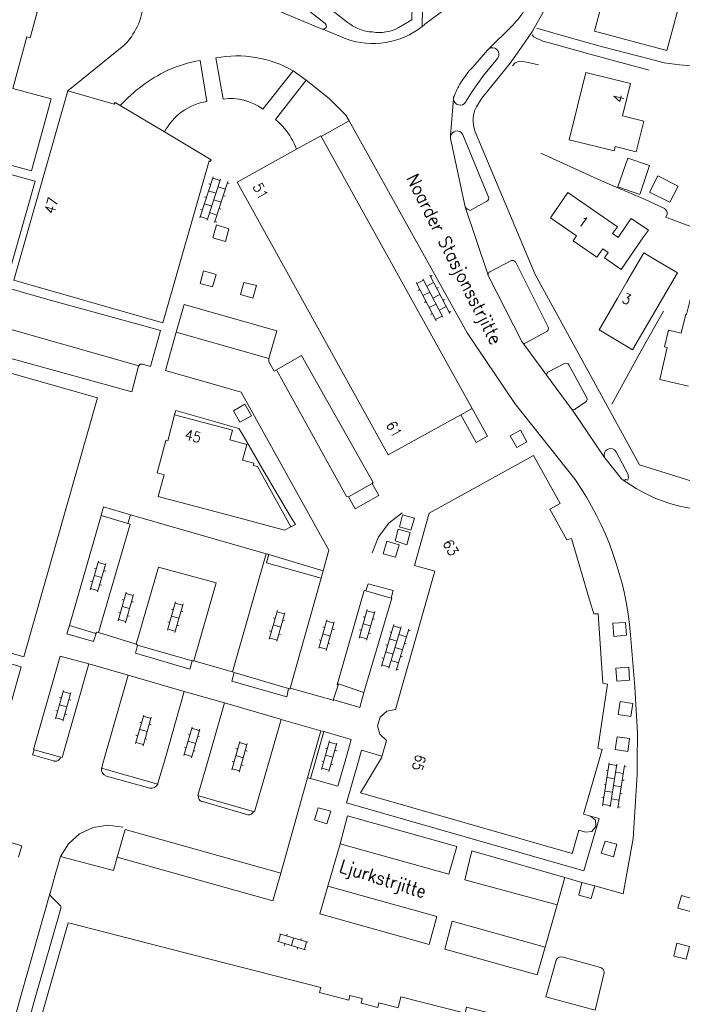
# Model space of a CAD drawing. Header units: metres. Extents: x 189705 to 199106, y 581686 to 588448.
# Tile 464 of 555: x 198376 to 198479, y 585462 to 585615. Entities that reach past the tile are written whole.
import ezdxf

# ---------------------------------------------------------------- set-up
doc = ezdxf.new("R2010")
doc.units = ezdxf.units.M
doc.layers.add('B-WA-OG-GBKN-G', color=7, linetype='Continuous', lineweight=18)
doc.styles.add('Style-STANDARD', font='STANDARD.shx')

msp = doc.modelspace()

# ---------------------------------------------------------------- linework, layer by layer
at = {"layer": 'B-WA-OG-GBKN-G'}
for p, q in [((198404.406, 585584.253), (198406.483, 585590.623)), ((198405.547, 585583.881), (198407.623, 585590.251)), ((198405.81, 585589.528), (198406.095, 585589.435)), ((198406.421, 585590.433), (198407.561, 585590.061)), ((198406.686, 585583.51), (198408.762, 585589.88)), ((198408.701, 585589.69), (198408.986, 585589.597)), ((198405.77, 585588.436), (198406.911, 585588.064)), ((198407.236, 585589.063), (198408.375, 585588.691)), ((198408.05, 585587.693), (198408.335, 585587.6)), ((198405.119, 585586.44), (198406.26, 585586.068)), ((198405.159, 585587.531), (198405.444, 585587.438)), ((198406.585, 585587.066), (198407.724, 585586.695)), ((198404.508, 585585.534), (198404.793, 585585.441)), ((198405.934, 585585.069), (198407.073, 585584.698)), ((198407.399, 585585.696), (198407.684, 585585.603)), ((198404.468, 585584.443), (198405.609, 585584.071)), ((198406.748, 585583.7), (198407.033, 585583.607)), ((198441.068, 585568.296), (198437.973, 585574.238)), ((198438.065, 585574.061), (198439.129, 585574.615)), ((198442.132, 585568.85), (198439.037, 585574.792)), ((198439.614, 585573.684), (198440.677, 585574.237)), ((198443.195, 585569.403), (198440.099, 585575.346)), ((198440.192, 585575.168), (198440.458, 585575.307)), ((198438.284, 585572.991), (198438.55, 585573.129)), ((198439.035, 585572.198), (198440.099, 585572.752)), ((198441.162, 585573.306), (198441.428, 585573.444)), ((198439.254, 585571.128), (198439.52, 585571.267)), ((198440.005, 585570.336), (198441.07, 585570.89)), ((198440.584, 585571.821), (198441.647, 585572.375)), ((198442.132, 585571.443), (198442.398, 585571.582)), ((198440.224, 585569.266), (198440.49, 585569.404)), ((198441.555, 585569.959), (198442.617, 585570.512)), ((198443.102, 585569.581), (198443.368, 585569.719)), ((198440.975, 585568.473), (198442.04, 585569.027)), ((198388.681, 585530.998), (198387.403, 585526.579)), ((198388.333, 585529.795), (198388.045, 585529.878)), ((198389.834, 585530.664), (198388.556, 585526.245)), ((198389.778, 585530.472), (198388.626, 585530.805)), ((198389.195, 585528.455), (198388.042, 585528.788)), ((198389.802, 585529.474), (198389.514, 585529.557)), ((198388.611, 585526.437), (198387.459, 585526.771)), ((198387.75, 585527.779), (198387.462, 585527.863)), ((198389.163, 585527.267), (198388.875, 585527.35)), ((198392.991, 585526.183), (198391.717, 585521.763)), ((198394.144, 585525.85), (198392.87, 585521.43)), ((198394.088, 585525.658), (198392.935, 585525.991)), ((198393.507, 585523.64), (198392.354, 585523.973)), ((198392.644, 585524.98), (198392.356, 585525.063)), ((198394.113, 585524.66), (198393.825, 585524.743)), ((198400.647, 585524.707), (198399.377, 585520.286)), ((198400.302, 585523.504), (198400.013, 585523.586)), ((198401.801, 585524.376), (198400.531, 585519.954)), ((198401.745, 585524.183), (198400.592, 585524.515)), ((198392.063, 585522.964), (198391.775, 585523.047)), ((198393.477, 585522.452), (198393.188, 585522.535)), ((198401.166, 585522.165), (198400.012, 585522.496)), ((198401.771, 585523.186), (198401.483, 585523.268)), ((198416.44, 585523.334), (198415.189, 585518.907)), ((198416.1, 585522.129), (198415.811, 585522.21)), ((198417.595, 585523.007), (198416.344, 585518.581)), ((198417.541, 585522.815), (198416.386, 585523.141)), ((198430.398, 585523.508), (198429.132, 585519.086)), ((198430.053, 585522.304), (198429.765, 585522.387)), ((198431.551, 585523.178), (198430.286, 585518.756)), ((198431.496, 585522.986), (198430.343, 585523.316)), ((198431.523, 585521.988), (198431.234, 585522.07)), ((198392.925, 585521.622), (198391.772, 585521.955)), ((198399.722, 585521.487), (198399.434, 585521.57)), ((198401.137, 585520.977), (198400.848, 585521.06)), ((198416.969, 585520.794), (198415.815, 585521.12)), ((198417.57, 585521.817), (198417.282, 585521.899)), ((198424.105, 585521.925), (198422.854, 585517.498)), ((198423.765, 585520.72), (198423.476, 585520.801)), ((198425.26, 585521.598), (198424.009, 585517.172)), ((198425.206, 585521.406), (198424.051, 585521.732)), ((198425.235, 585520.408), (198424.947, 585520.49)), ((198430.919, 585520.967), (198429.765, 585521.297)), ((198432.605, 585514.74), (198434.522, 585521.16)), ((198433.755, 585514.397), (198435.672, 585520.817)), ((198434.465, 585520.969), (198435.614, 585520.625)), ((198400.586, 585520.147), (198399.433, 585520.478)), ((198415.529, 585520.11), (198415.24, 585520.192)), ((198416.398, 585518.773), (198415.243, 585519.1)), ((198416.945, 585519.606), (198416.656, 585519.687)), ((198424.634, 585519.385), (198423.48, 585519.711)), ((198430.341, 585518.948), (198429.187, 585519.278)), ((198429.476, 585520.287), (198429.188, 585520.37)), ((198430.891, 585519.779), (198430.602, 585519.861)), ((198433.877, 585520.048), (198434.164, 585519.963)), ((198434.903, 585514.054), (198436.82, 585520.474)), ((198435.314, 585519.619), (198436.462, 585519.277)), ((198436.762, 585520.283), (198437.05, 585520.197)), ((198423.194, 585518.701), (198422.905, 585518.783)), ((198424.063, 585517.364), (198422.908, 585517.691)), ((198424.61, 585518.197), (198424.321, 585518.278)), ((198433.276, 585518.036), (198433.563, 585517.95)), ((198433.864, 585518.956), (198435.014, 585518.613)), ((198434.713, 585517.607), (198435.861, 585517.264)), ((198436.162, 585518.27), (198436.449, 585518.185)), ((198432.675, 585516.024), (198432.963, 585515.938)), ((198433.263, 585516.944), (198434.413, 585516.601)), ((198435.561, 585516.258), (198435.848, 585516.172)), ((198432.662, 585514.932), (198433.812, 585514.589)), ((198434.113, 585515.595), (198435.261, 585515.252)), ((198434.96, 585514.246), (198435.248, 585514.16)), ((198383.267, 585510.959), (198382.011, 585506.534)), ((198382.925, 585509.755), (198382.637, 585509.837)), ((198384.421, 585510.632), (198383.166, 585506.206)), ((198384.367, 585510.439), (198383.212, 585510.767)), ((198383.793, 585508.419), (198382.639, 585508.747)), ((198384.395, 585509.442), (198384.107, 585509.524)), ((198382.352, 585507.737), (198382.064, 585507.819)), ((198383.768, 585507.231), (198383.479, 585507.313)), ((198395.711, 585507.133), (198394.451, 585502.709)), ((198396.866, 585506.804), (198395.605, 585502.38)), ((198396.811, 585506.612), (198395.657, 585506.941)), ((198383.22, 585506.399), (198382.066, 585506.727)), ((198395.368, 585505.929), (198395.08, 585506.011)), ((198396.839, 585505.614), (198396.55, 585505.696)), ((198403.237, 585505.276), (198401.949, 585500.86)), ((198394.794, 585503.911), (198394.505, 585503.993)), ((198396.236, 585504.592), (198395.081, 585504.921)), ((198402.886, 585504.074), (198402.598, 585504.158)), ((198404.389, 585504.94), (198403.101, 585500.524)), ((198404.333, 585504.748), (198403.181, 585505.084)), ((198404.354, 585503.75), (198404.066, 585503.834)), ((198395.66, 585502.573), (198394.506, 585502.901)), ((198396.209, 585503.404), (198395.92, 585503.486)), ((198403.745, 585502.732), (198402.593, 585503.068)), ((198410.625, 585503.055), (198409.383, 585498.626)), ((198411.78, 585502.731), (198410.538, 585498.302)), ((198411.726, 585502.538), (198410.571, 585502.862)), ((198424.539, 585503.125), (198423.273, 585498.703)), ((198425.692, 585502.795), (198424.427, 585498.373)), ((198425.637, 585502.603), (198424.484, 585502.933)), ((198403.157, 585500.716), (198402.005, 585501.052)), ((198402.299, 585502.06), (198402.011, 585502.144)), ((198403.711, 585501.544), (198403.423, 585501.628)), ((198410.287, 585501.849), (198409.998, 585501.93)), ((198411.159, 585500.516), (198410.004, 585500.84)), ((198411.758, 585501.541), (198411.469, 585501.622)), ((198424.194, 585501.921), (198423.906, 585502.004)), ((198425.06, 585500.584), (198423.906, 585500.914)), ((198425.664, 585501.605), (198425.375, 585501.687)), ((198409.72, 585499.829), (198409.431, 585499.91)), ((198411.138, 585499.328), (198410.849, 585499.409)), ((198423.617, 585499.904), (198423.329, 585499.987)), ((198425.032, 585499.396), (198424.743, 585499.478)), ((198466.916, 585493.08), (198467.948, 585499.7)), ((198467.917, 585499.502), (198469.103, 585499.317)), ((198468.102, 585492.895), (198469.134, 585499.515)), ((198469.286, 585492.71), (198470.318, 585499.331)), ((198470.287, 585499.133), (198470.583, 585499.087)), ((198410.592, 585498.494), (198409.437, 585498.818)), ((198424.482, 585498.565), (198423.328, 585498.895)), ((198467.459, 585498.511), (198467.756, 585498.465)), ((198468.941, 585498.28), (198470.125, 585498.095)), ((198467.136, 585496.436), (198467.432, 585496.39)), ((198467.594, 585497.427), (198468.78, 585497.243)), ((198468.618, 585496.205), (198469.802, 585496.021)), ((198469.963, 585497.058), (198470.26, 585497.012)), ((198467.271, 585495.352), (198468.456, 585495.168)), ((198469.64, 585494.983), (198469.936, 585494.937)), ((198466.812, 585494.361), (198467.109, 585494.315)), ((198466.947, 585493.277), (198468.133, 585493.093)), ((198468.295, 585494.13), (198469.478, 585493.946)), ((198469.317, 585492.908), (198469.613, 585492.862)), ((198416.953, 585473.148), (198416.609, 585471.999)), ((198416.761, 585473.206), (198421.168, 585471.886)), ((198417.951, 585473.163), (198417.865, 585472.875)), ((198416.417, 585472.056), (198420.823, 585470.736)), ((198417.616, 585471.697), (198417.53, 585471.41)), ((198418.965, 585472.546), (198418.62, 585471.396)), ((198420.152, 585472.503), (198420.066, 585472.216)), ((198420.976, 585471.943), (198420.632, 585470.793)), ((198419.626, 585471.095), (198419.54, 585470.807))]:
    msp.add_line(p, q, dxfattribs=at)
at = {"layer": 'B-WA-OG-GBKN-G', "flags": 128}
for points in [[(198396.216, 585638.085), (198395.328, 585634.831), (198405.9, 585628.938), (198418.046, 585621.839), (198427.487, 585614.479)], [(198464.987, 585629.653), (198464.759, 585628.848), (198456.028, 585613.194), (198454.307, 585610.723), (198452.559, 585608.271), (198448.194, 585602.813), (198447.629, 585601.988)], [(198371.643, 585614.186), (198373.931, 585622.658), (198379.938, 585621.033), (198378.661, 585616.308), (198379.184, 585616.166), (198378.105, 585612.173), (198377.546, 585612.324), (198375.383, 585604.312), (198381.32, 585602.707), (198378.299, 585591.527), (198371.917, 585593.252), (198373.288, 585598.326), (198367.068, 585600.006), (198369.565, 585609.254), (198370.55, 585608.989), (198371.906, 585614.011), (198371.714, 585614.064)], [(198449.535, 585621.891), (198442.948, 585616.976), (198439.472, 585614.396)], [(198475.292, 585620.218), (198468.036, 585622.148), (198465.663, 585613.226)], [(198414.919, 585618.125), (198416.503, 585620.171), (198423.86, 585614.4)], [(198477.95, 585614.212), (198479.266, 585619.161), (198475.292, 585620.218)], [(198492.379, 585618.555), (198492.254, 585617.961), (198491.417, 585615.396), (198490.707, 585613.237), (198490.402, 585612.424), (198490.021, 585611.789), (198489.514, 585611.23), (198488.853, 585610.519), (198488.066, 585609.782), (198487.101, 585609.046), (198486.162, 585608.69), (198485.171, 585608.36), (198483.647, 585608.029), (198482.098, 585607.851), (198480.091, 585607.876), (198478.821, 585607.978), (198476.484, 585608.282), (198474.325, 585608.891), (198466.882, 585610.795), (198460.074, 585612.698), (198456.687, 585613.702)], [(198423.406, 585613.528), (198415.501, 585616.813)], [(198435.204, 585613.705), (198437.314, 585614.968), (198437.348, 585617.127)], [(198438.921, 585613.939), (198438.963, 585616.713)], [(198452.726, 585613.874), (198449.304, 585610.518)], [(198465.663, 585613.226), (198476.893, 585610.238), (198477.95, 585614.212)], [(198427.104, 585612.004), (198423.484, 585613.505)], [(198455.992, 585612.632), (198456.264, 585612.317), (198456.695, 585612.088), (198457.102, 585611.911), (198457.635, 585611.682), (198458.804, 585611.352)], [(198383.912, 585603.969), (198392.629, 585610.965)], [(198458.804, 585611.352), (198465.129, 585609.601), (198474.119, 585607.154)], [(198408.03, 585602.686), (198406.875, 585609.07)], [(198449.304, 585610.518), (198449.031, 585610.25), (198446.764, 585607.654)], [(198405.522, 585602.314), (198404.472, 585608.646)], [(198445.659, 585602.206), (198446.66, 585603.876), (198448.434, 585606.331), (198450.621, 585608.991)], [(198452.907, 585607.85), (198453.319, 585608.278), (198453.776, 585608.481), (198454.258, 585608.583), (198455.376, 585608.355), (198456.976, 585607.974)], [(198418.916, 585607.06), (198414.181, 585601.115)], [(198420.934, 585605.615), (198418.916, 585607.06)], [(198461.707, 585596.365), (198468.687, 585594.634), (198468.852, 585595.301), (198472.115, 585594.492), (198473.295, 585599.251), (198469.975, 585600.074), (198471.222, 585605.101), (198464.299, 585606.818), (198461.707, 585596.365)], [(198420.934, 585605.615), (198416.134, 585599.516)], [(198427.579, 585599.305), (198427.059, 585600.194), (198424.496, 585602.779), (198420.934, 585605.615)], [(198398.946, 585597.573), (198406.153, 585593.263), (198405.991, 585593.001), (198405.853, 585593.082), (198398.674, 585567.994), (198375.528, 585574.594), (198383.912, 585603.969)], [(198383.912, 585603.969), (198391.118, 585601.905), (198391.273, 585602.162), (198392.074, 585601.683)], [(198392.074, 585601.683), (198398.946, 585597.573)], [(198443.777, 585602.728), (198443.332, 585597.018)], [(198443.797, 585602.954), (198443.794, 585602.944), (198443.791, 585602.934)], [(198427.579, 585599.305), (198423.231, 585596.874)], [(198462.657, 585543.667), (198453.299, 585555.462), (198445.869, 585566.436), (198427.579, 585599.305)], [(198419.405, 585594.888), (198423.174, 585596.976), (198423.231, 585596.874)], [(198423.231, 585596.874), (198446.645, 585554.682)], [(198443.332, 585597.018), (198443.297, 585596.575), (198443.295, 585596.544), (198445.609, 585585.964)], [(198449.203, 585587.456), (198445.212, 585597.136)], [(198447.154, 585597.585), (198456.444, 585575.458), (198472.641, 585545.947), (198488.863, 585540.858), (198500.561, 585542.269)], [(198358.007, 585587.761), (198360.068, 585595.003), (198378.86, 585589.925), (198374.558, 585574.839)], [(198444.915, 585553.724), (198433.661, 585547.494), (198410.192, 585589.785), (198419.405, 585594.888)], [(198476.747, 585584.358), (198476.95, 585584.841), (198476.925, 585585.095), (198476.899, 585585.298), (198476.747, 585585.526), (198476.518, 585585.704), (198473.495, 585587.1), (198466.763, 585589.995), (198457.312, 585594.285)], [(198469.296, 585589.058), (198472.691, 585587.901), (198474.212, 585592.368), (198470.817, 585593.524), (198469.296, 585589.058)], [(198475.464, 585590.76), (198474.201, 585588.261), (198477.354, 585586.668), (198478.617, 585589.166), (198475.464, 585590.76)], [(198470.633, 585583.122), (198469.313, 585581.217), (198468.466, 585581.804), (198469.201, 585582.864), (198461.538, 585588.174), (198458.819, 585584.25), (198462.864, 585581.447), (198462.349, 585580.704), (198466.034, 585578.15), (198466.929, 585579.443), (198467.749, 585578.874), (198467.181, 585578.053), (198469.774, 585576.256), (198473.267, 585581.297)], [(198446.373, 585585.403), (198448.951, 585586.836)], [(198445.609, 585585.964), (198449.151, 585575.39)], [(198406.989, 585583.15), (198408.888, 585582.545), (198408.375, 585580.61), (198406.435, 585581.169), (198406.989, 585583.15)], [(198470.633, 585583.122), (198471.361, 585584.173), (198474.034, 585582.347), (198473.267, 585581.297)], [(198476.747, 585584.358), (198483.911, 585581.667)], [(198470.647, 585574.341), (198473.322, 585578.831), (198475.383, 585577.603)], [(198452.751, 585577.628), (198449.412, 585575.897)], [(198458.454, 585567.309), (198453.376, 585577.416)], [(198471.57, 585563.78), (198478.555, 585575.714), (198475.383, 585577.603)], [(198405.004, 585576.018), (198406.935, 585575.492), (198406.379, 585573.57), (198404.464, 585574.091), (198405.004, 585576.018)], [(198368.382, 585575.136), (198380.808, 585571.618)], [(198410.711, 585572.364), (198411.238, 585574.228), (198413.194, 585573.741), (198412.646, 585571.819), (198410.711, 585572.364)], [(198449.206, 585575.22), (198454.382, 585565.055)], [(198470.647, 585574.341), (198469.217, 585571.805)], [(198358.185, 585571.734), (198394.931, 585561.292)], [(198395.528, 585561.564), (198396.753, 585561.224), (198398.319, 585566.775), (198395.716, 585567.489), (198380.808, 585571.618)], [(198471.57, 585563.78), (198466.38, 585566.87), (198469.217, 585571.805)], [(198484.108, 585569.488), (198483.999, 585569.516), (198484.324, 585570.776), (198480.565, 585571.746), (198479.927, 585569.276), (198479.808, 585569.307), (198479.111, 585566.389), (198477.113, 585566.854), (198476.504, 585564.239), (198476.935, 585564.139), (198475.778, 585559.163), (198480.234, 585558.126)], [(198400.757, 585566.519), (198401.993, 585570.82), (198416.35, 585566.751), (198415.123, 585562.421)], [(198468.343, 585555.362), (198472.996, 585563.837), (198476.346, 585569.805)], [(198400.757, 585566.519), (198399.09, 585560.578), (198410.821, 585557.213), (198424.441, 585532.725), (198423.544, 585529.525)], [(198415.123, 585562.421), (198400.757, 585566.519)], [(198455.015, 585564.858), (198458.236, 585566.653)], [(198454.382, 585565.055), (198454.528, 585564.854)], [(198454.528, 585564.854), (198458.248, 585559.817)], [(198351.805, 585523.492), (198360.632, 585520.976), (198360.602, 585520.87), (198377.104, 585516.165), (198388.554, 585556.325), (198363.204, 585563.552), (198362.848, 585562.302), (198361.902, 585558.984), (198356.747, 585560.454), (198355.072, 585554.578), (198355.457, 585554.468), (198357.022, 585559.96), (198361.783, 585558.602), (198354.137, 585531.785), (198353.688, 585530.211)], [(198394.917, 585561.256), (198393.863, 585557.28), (198373.403, 585562.895)], [(198416.298, 585560.706), (198415.934, 585560.499), (198415.114, 585561.947), (198415.123, 585562.421)], [(198431.161, 585543.045), (198431.291, 585543.218), (198420.207, 585562.93), (198416.298, 585560.706)], [(198394.931, 585561.292), (198394.924, 585561.274), (198394.917, 585561.256)], [(198416.298, 585560.706), (198427.185, 585541.033), (198427.481, 585540.96)], [(198461.018, 585561.644), (198458.404, 585560.305)], [(198464.445, 585556.364), (198461.689, 585561.434)], [(198458.248, 585559.817), (198462.035, 585554.688)], [(198462.72, 585554.616), (198464.297, 585555.707)], [(198400.492, 585553.706), (198400.69, 585554.398)], [(198400.69, 585554.398), (198410.473, 585551.608), (198410.91, 585550.841)], [(198411.418, 585555.347), (198409.645, 585554.348), (198410.598, 585552.59), (198412.441, 585553.568), (198411.418, 585555.347)], [(198444.915, 585553.724), (198447.3, 585549.418), (198449.05, 585550.4), (198446.645, 585554.682)], [(198446.645, 585554.682), (198444.915, 585553.724)], [(198462.112, 585554.598), (198467.211, 585547.074)], [(198397.793, 585544.682), (198399.113, 585549.729), (198399.426, 585549.645), (198400.492, 585553.706), (198409.496, 585551.312)], [(198412.715, 585545.866), (198412.805, 585546.194), (198411.058, 585546.672), (198411.724, 585549.104), (198409.089, 585549.826), (198409.496, 585551.312)], [(198453.597, 585548.652), (198452.589, 585550.45), (198454.157, 585551.329), (198455.165, 585549.531), (198453.597, 585548.652)], [(198410.91, 585550.841), (198414.41, 585544.857)], [(198437.711, 585530.331), (198440.013, 585538.445), (198456.191, 585547.41)], [(198456.191, 585547.41), (198460.312, 585539.966)], [(198467.211, 585547.074), (198467.246, 585547.023)], [(198467.246, 585547.023), (198469.821, 585543.759), (198470.114, 585543.56)], [(198470.871, 585544.446), (198469.017, 585547.957)], [(198410.485, 585537.719), (198417.525, 585535.799), (198418.547, 585536.327), (198413.352, 585545.692), (198412.715, 585545.866)], [(198397.793, 585544.682), (198398.876, 585544.381), (198398.686, 585543.697), (198397.945, 585541.036)], [(198414.41, 585544.857), (198418.483, 585537.945), (198419.253, 585536.692)], [(198470.114, 585543.56), (198471.217, 585542.829)], [(198470.532, 585543.669), (198470.844, 585543.574)], [(198427.481, 585540.96), (198431.161, 585543.045)], [(198431.161, 585543.045), (198432.173, 585541.207), (198428.531, 585539.099), (198427.481, 585540.96)], [(198397.945, 585541.036), (198410.485, 585537.719)], [(198393.66, 585538.212), (198389.471, 585539.418), (198389.081, 585538.067)], [(198462.088, 585534.517), (198461.355, 585534.302), (198458.711, 585539.079), (198460.312, 585539.966)], [(198389.081, 585538.067), (198384.164, 585521.037)], [(198393.243, 585536.857), (198389.081, 585538.067)], [(198393.243, 585536.857), (198393.66, 585538.212)], [(198414.693, 585532.156), (198393.66, 585538.212)], [(198431.145, 585532.324), (198432.144, 585534.77), (198433.735, 585536.879), (198435.812, 585538.511)], [(198437.171, 585535.797), (198435.374, 585536.332), (198435.862, 585538.178), (198437.732, 585537.674), (198437.171, 585535.797)], [(198388.687, 585519.925), (198393.585, 585536.758), (198393.243, 585536.857)], [(198418.547, 585536.327), (198419.253, 585536.692)], [(198436.524, 585533.559), (198434.737, 585534.165), (198435.208, 585535.986), (198437.04, 585535.429), (198436.524, 585533.559)], [(198462.088, 585534.517), (198464.9, 585524.989)], [(198432.885, 585532.161), (198433.412, 585534.107), (198435.355, 585533.562), (198434.793, 585531.648), (198432.885, 585532.161)], [(198409.461, 585513.826), (198414.693, 585532.156)], [(198414.693, 585532.156), (198415.101, 585532.035)], [(198423.217, 585528.359), (198414.778, 585530.75), (198415.101, 585532.035)], [(198415.101, 585532.035), (198423.544, 585529.525)], [(198403.466, 585515.571), (198406.953, 585527.626), (198398.007, 585530.088), (198394.526, 585518.147)], [(198434.77, 585508.017), (198440.878, 585529.437), (198437.711, 585530.331)], [(198423.217, 585528.359), (198418.441, 585511.317)], [(198423.544, 585529.525), (198423.217, 585528.359)], [(198430.194, 585526.384), (198434.081, 585525.278), (198434.421, 585526.444), (198430.516, 585527.493), (198430.194, 585526.384)], [(198425.856, 585511.755), (198425.701, 585511.82), (198429.904, 585526.466), (198430.194, 585526.384)], [(198434.081, 585525.278), (198434.196, 585525.245), (198429.886, 585510.628)], [(198464.9, 585524.989), (198465.543, 585522.812), (198466.223, 585522.823)], [(198466.223, 585522.823), (198466.907, 585512.881)], [(198388.37, 585519.973), (198387.929, 585518.551), (198383.793, 585519.753), (198384.164, 585521.037), (198388.259, 585519.81), (198388.31, 585519.982), (198388.37, 585519.973)], [(198470.483, 585521.512), (198468.484, 585521.392), (198468.644, 585519.342), (198470.63, 585519.519), (198470.483, 585521.512)], [(198388.37, 585519.973), (198388.687, 585519.925)], [(198394.526, 585518.147), (198388.687, 585519.925)], [(198472.284, 585500), (198472.304, 585504.316), (198471.892, 585511.514), (198471.245, 585519.573)], [(198394.763, 585517.967), (198394.421, 585516.757), (198402.847, 585514.256), (198403.204, 585515.529)], [(198394.526, 585518.147), (198394.763, 585517.967)], [(198403.204, 585515.529), (198394.763, 585517.967)], [(198378.689, 585501.735), (198378.589, 585501.776), (198382.736, 585516.277), (198387.211, 585515.092)], [(198375.065, 585515.102), (198376.714, 585514.625), (198373.154, 585502.268)], [(198387.211, 585515.092), (198383.049, 585500.577), (198382.831, 585500.605)], [(198393.311, 585513.347), (198387.211, 585515.092)], [(198403.204, 585515.529), (198403.237, 585515.53), (198403.466, 585515.571)], [(198409.461, 585513.826), (198403.466, 585515.571)], [(198470.966, 585514.555), (198468.965, 585514.39), (198469.109, 585512.377), (198471.101, 585512.526), (198470.966, 585514.555)], [(198393.311, 585513.347), (198389.49, 585500)], [(198401.993, 585510.774), (198393.311, 585513.347)], [(198418.19, 585511.234), (198417.923, 585509.957), (198409.391, 585512.415), (198409.743, 585513.72)], [(198409.743, 585513.72), (198409.461, 585513.826)], [(198418.19, 585511.234), (198409.743, 585513.72)], [(198466.907, 585512.881), (198466.963, 585512.063), (198467.65, 585511.938)], [(198425.856, 585511.755), (198425.095, 585509.426)], [(198429.886, 585510.628), (198425.922, 585511.959), (198425.856, 585511.755)], [(198466.2, 585502.272), (198467.65, 585511.938)], [(198398.907, 585500), (198401.993, 585510.774)], [(198408.218, 585509.009), (198401.993, 585510.774)], [(198418.441, 585511.317), (198418.397, 585511.159), (198418.19, 585511.234)], [(198418.441, 585511.317), (198425.095, 585509.426)], [(198425.095, 585509.426), (198425.121, 585509.419), (198425.203, 585509.488), (198429.239, 585508.311), (198429.886, 585510.628)], [(198408.218, 585509.009), (198405.637, 585500)], [(198416.923, 585506.479), (198408.218, 585509.009)], [(198471.589, 585508.949), (198469.646, 585509.235), (198469.327, 585507.235), (198471.31, 585506.931), (198471.589, 585508.949)], [(198433.389, 585503.206), (198432.369, 585504.149), (198431.995, 585505.487), (198432.378, 585506.822), (198433.405, 585507.758), (198434.77, 585508.017)], [(198415.166, 585500), (198417.012, 585506.454)], [(198416.923, 585506.479), (198417.012, 585506.454)], [(198417.012, 585506.454), (198423.195, 585504.692)], [(198421.869, 585500), (198423.195, 585504.692)], [(198422.336, 585500), (198423.644, 585504.564)], [(198423.195, 585504.692), (198423.644, 585504.564)], [(198423.644, 585504.564), (198427.919, 585503.35), (198426.957, 585500)], [(198471.103, 585503.507), (198469.17, 585503.764), (198468.863, 585501.785), (198470.84, 585501.499), (198471.103, 585503.507)], [(198432.303, 585500), (198432.602, 585500.498), (198433.389, 585503.206)], [(198466.821, 585501.769), (198466.158, 585501.995), (198466.2, 585502.272)], [(198381.693, 585500.025), (198378.432, 585500.96), (198378.689, 585501.735)], [(198378.689, 585501.735), (198382.831, 585500.605)], [(198429.035, 585500), (198429.517, 585501.672), (198432.677, 585500.756)], [(198466.413, 585500.36), (198466.821, 585501.769)], [(198389.49, 585500), (198389.201, 585498.992)], [(198397.919, 585496.549), (198398.907, 585500)], [(198405.637, 585500), (198404.106, 585494.657), (198404.201, 585494.626)], [(198412.721, 585492.17), (198412.912, 585492.118), (198415.166, 585500)], [(198421.141, 585497.423), (198421.869, 585500)], [(198426.957, 585500), (198425.84, 585496.11), (198421.564, 585497.305)], [(198421.564, 585497.305), (198422.336, 585500)], [(198465.054, 585491.46), (198466.357, 585491.112), (198464.001, 585482.953), (198427.164, 585493.516), (198429.035, 585500)], [(198464.249, 585488.981), (198463.223, 585489.284), (198462.174, 585485.651), (198429.355, 585495.093), (198432.303, 585500)], [(198466.309, 585500), (198463.927, 585491.788), (198465.053, 585491.461)], [(198465.68, 585480.632), (198470.103, 585479.424), (198471.666, 585487.966), (198472.275, 585497.901), (198472.284, 585500)], [(198466.413, 585500.36), (198466.309, 585500)], [(198397.873, 585496.437), (198389.173, 585498.874)], [(198389.925, 585497.662), (198396.66, 585495.792)], [(198416.96, 585482.595), (198421.141, 585497.423)], [(198421.564, 585497.305), (198421.141, 585497.423)], [(198404.201, 585494.626), (198412.721, 585492.17)], [(198404.835, 585493.707), (198411.688, 585491.725)], [(198422.788, 585492.765), (198424.721, 585492.236), (198424.137, 585490.287), (198422.221, 585490.866), (198422.788, 585492.765)], [(198426.202, 585487.137), (198427.332, 585491.499), (198444.273, 585486.75), (198443.035, 585482.443), (198426.202, 585487.137)], [(198382.795, 585485.172), (198384.018, 585487.152), (198385.754, 585488.702), (198387.86, 585489.694), (198390.16, 585490.046), (198392.466, 585489.729)], [(198465.053, 585491.461), (198465.792, 585490.81), (198465.865, 585489.827), (198465.23, 585489.074), (198464.249, 585488.981)], [(198376.288, 585485.118), (198376.803, 585486.862), (198371.363, 585488.469)], [(198391.584, 585485.097), (198392.816, 585489.372), (198416.96, 585482.595)], [(198426.202, 585487.137), (198424.271, 585480.572)], [(198469.134, 585487.109), (198467.312, 585487.552), (198466.697, 585485.698), (198468.593, 585485.131), (198469.134, 585487.109)], [(198461.071, 585481.965), (198446.641, 585486.06), (198445.515, 585481.598), (198459.865, 585477.721)], [(198391.584, 585485.097), (198391.03, 585483.006), (198382.776, 585485.182), (198381.975, 585482.354)], [(198416.96, 585482.595), (198415.765, 585478.325), (198391.584, 585485.097)], [(198381.165, 585479.53), (198381.975, 585482.354)], [(198459.865, 585477.721), (198461.071, 585481.965)], [(198461.071, 585481.965), (198463.691, 585481.149)], [(198463.691, 585481.149), (198463.202, 585479.22), (198465.126, 585478.677), (198465.68, 585480.632)], [(198465.68, 585480.632), (198463.691, 585481.149)], [(198362.421, 585413.441), (198365.007, 585422.448), (198371.153, 585444.033), (198376.719, 585463.912), (198381.142, 585479.43)], [(198424.271, 585480.572), (198423.024, 585476.281), (198439.981, 585471.529), (198441.182, 585475.865), (198424.271, 585480.572)], [(198381.288, 585479.04), (198382.694, 585477.646)], [(198478.593, 585477.189), (198480.546, 585476.649), (198481.086, 585478.581), (198479.132, 585479.172), (198478.593, 585477.189)], [(198382.823, 585477.154), (198378.885, 585463.301), (198373.319, 585443.421), (198367.17, 585421.83), (198365.221, 585415.043)], [(198457.993, 585471.129), (198459.865, 585477.721)], [(198384.426, 585474.8), (198383.987, 585474.912), (198374.841, 585442.892)], [(198403.518, 585469.914), (198384.426, 585474.8)], [(198457.993, 585471.129), (198443.582, 585475.157), (198442.411, 585470.821), (198456.772, 585466.832), (198457.993, 585471.129)], [(198477.944, 585469.749), (198479.901, 585469.27), (198480.399, 585471.241), (198478.434, 585471.743), (198477.944, 585469.749)], [(198423.132, 585464.719), (198423.174, 585464.884), (198403.518, 585469.914)], [(198459.707, 585469.114), (198458.077, 585463.433), (198465.768, 585461.359)], [(198466.562, 585467.963), (198460.794, 585469.604)], [(198465.768, 585461.359), (198467.09, 585466.962)], [(198434.831, 585461.818), (198432.212, 585462.488), (198432.026, 585461.762), (198429.43, 585462.426), (198429.621, 585463.172), (198427.712, 585463.66), (198427.521, 585462.914), (198422.968, 585464.08), (198423.132, 585464.719)], [(198451.921, 585451.613), (198452.558, 585454.1), (198452.897, 585455.75), (198453.924, 585459.76), (198445.805, 585461.838), (198445.56, 585460.879), (198435.62, 585463.422), (198435.186, 585461.727), (198434.831, 585461.818)]]:
    msp.add_lwpolyline(points, dxfattribs=at)
at = {"layer": 'B-WA-OG-GBKN-G'}
for centre, radius, start, end in [((198385.17, 585618.392), 10.526, 315.1203, 354.39383), ((198438.09, 585627.869), 20.251, 316.28282, 325.13837), ((198423.54, 585614.011), 0.509, 263.68032, 332.98816), ((198423.545, 585614.008), 0.503, 333.10706, 51.28433), ((198431.251, 585623.731), 12.439, 250.52661, 308.07237), ((198431.4, 585619.383), 6.274, 231.41383, 249.22808), ((198432.24, 585619.641), 6.635, 261.15651, 296.5346), ((198432.022, 585622.818), 11.245, 307.84825, 311.49645), ((198423.581, 585613.976), 0.481, 248.72085, 258.42054), ((198431.588, 585619.882), 6.807, 249.24008, 266.90354), ((198449.793, 585609.607), 1.034, 50.59354, 118.23305), ((198410.141, 585591.564), 17.808, 60.47862, 100.56741), ((198449.792, 585609.608), 1.033, 323.32608, 50.53507), ((198406.908, 585591.401), 17.416, 98.04177, 115.69554), ((198458.218, 585597.015), 15.633, 137.11257, 148.19905), ((198409.746, 585585.508), 23.957, 115.69974, 137.53237), ((198456.232, 585598.244), 13.297, 148.19242, 159.25712), ((198406.879, 585593.501), 8.917, 98.75164, 152.82817), ((198409.146, 585594.228), 8.531, 53.82837, 97.51689), ((198444.833, 585602.76), 1.056, 170.50396, 181.72022), ((198444.8, 585602.764), 1.024, 182.00325, 326.99249), ((198451.596, 585599.333), 4.773, 146.20496, 201.48041), ((198409.563, 585591.433), 10.417, 40.33313, 50.89263), ((198409.451, 585591.324), 10.573, 19.69799, 40.38694), ((198444.327, 585596.719), 1.039, 105.29496, 163.25663), ((198444.309, 585596.788), 0.967, 21.05836, 105.37733), ((198448.77, 585587.271), 0.471, 292.63094, 23.13033), ((198446.737, 585586.699), 1.346, 213.09215, 254.32868), ((198452.917, 585577.089), 0.563, 35.41707, 107.10906), ((198449.649, 585575.435), 0.5, 164.55878, 185.16847), ((198449.719, 585575.412), 0.574, 122.38639, 164.26491), ((198449.654, 585575.442), 0.505, 185.91408, 198.70195), ((198449.472, 585575.396), 0.319, 201.24931, 213.39847), ((198458.037, 585567.083), 0.474, 294.81595, 28.419), ((198454.769, 585565.182), 0.407, 233.67186, 307.26932), ((198395.382, 585561.094), 0.493, 72.74542, 156.24368), ((198458.645, 585559.964), 0.418, 125.29179, 171.76664), ((198461.254, 585561.221), 0.485, 26.12703, 119.11631), ((198458.719, 585559.958), 0.492, 172.23148, 196.60826), ((198464.049, 585556.108), 0.472, 301.76859, 32.8416), ((198462.489, 585554.998), 0.55, 214.36333, 226.73432), ((198462.406, 585554.932), 0.445, 228.61903, 314.77249), ((198468.128, 585547.465), 0.997, 117.26533, 203.11467), ((198468.139, 585547.454), 1.012, 29.83036, 117.53811), ((198421.573, 585515.446), 49.843, 4.74999, 34.48593), ((198470.217, 585544.022), 0.473, 257.46895, 311.76164), ((198469.001, 585544.067), 1.908, 345.00922, 11.44378), ((198484.716, 585563.663), 24.825, 237.05993, 275.70333), ((198381.906, 585500.581), 0.595, 249.06068, 257.41421), ((198381.988, 585500.851), 0.877, 256.01615, 283.98385), ((198381.987, 585500.854), 0.88, 284.00689, 343.58296), ((198390.229, 585498.69), 1.072, 170.10969, 253.52637), ((198390.105, 585498.715), 0.946, 162.97492, 170.32763), ((198396.832, 585496.932), 1.153, 261.42312, 334.57957), ((198396.598, 585497.026), 1.405, 335.20148, 340.14121), ((198404.934, 585494.453), 0.753, 166.74527, 262.45678), ((198412.002, 585492.417), 0.76, 245.5719, 341.03932), ((198381.636, 585479.393), 0.495, 175.67088, 225.3768), ((198381.679, 585479.359), 0.541, 161.60896, 172.48551), ((198382.336, 585477.289), 0.505, 344.48444, 44.89948), ((198460.496, 585468.815), 0.843, 69.28251, 159.24748), ((198466.427, 585467.252), 0.724, 336.35798, 79.26285)]:
    msp.add_arc(centre, radius, start, end, dxfattribs=at)

# ---------------------------------------------------------------- texts
at = {"layer": 'B-WA-OG-GBKN-G', "style": 'Style-STANDARD'}
for s, height, rotation, p in [('4', 1.6, 76.29711, (198470.038, 585601.978)), ('Noarder Stasjonsstrjitte', 2, 297.00065, (198436.383, 585590.41)), ('51', 1.6, 299.02677, (198412.538, 585589.122)), ('47', 1.6, 74.10181, (198381.802, 585584.737)), ('1', 1.6, 324.40237, (198462.964, 585583.342)), ('3', 1.6, 338.53894, (198469.767, 585571.176)), ('61', 1.6, 299.02677, (198433.246, 585552.183)), ('45', 1.6, 346.1722, (198401.955, 585549.932)), ('63', 1.6, 298.94886, (198442.046, 585533.822)), ('65', 1.6, 253.8658, (198437.992, 585501.164)), ('Ljurkstrjitte', 2, 342.65282, (198425.907, 585482.853))]:
    msp.add_text(s, height=height, rotation=rotation, dxfattribs=at).set_placement(p)

doc.saveas('drawing.dxf')
